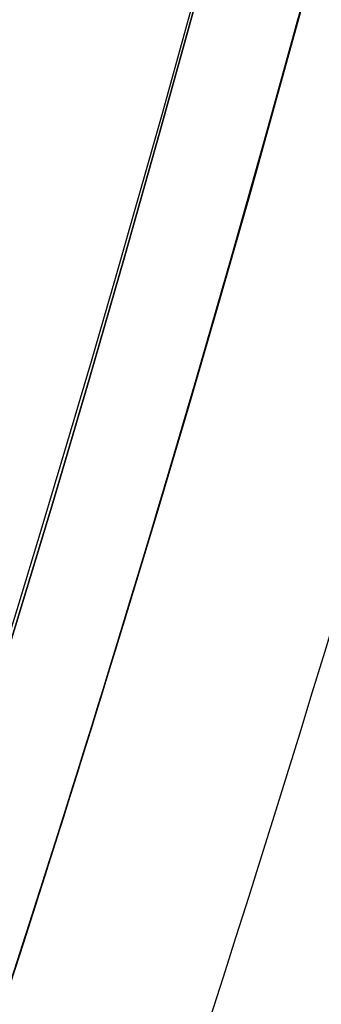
# Model space of a CAD drawing. Header units: millimetres. Extents: x -1649 to 240, y -242 to 238.
# Tile 855 of 1056: x 20.798 to 21.106, y -8.573 to -7.57. Entities that reach past the tile are written whole.
import ezdxf

# ---------------------------------------------------------------- set-up
doc = ezdxf.new("R2010")
doc.units = ezdxf.units.MM
for name, color, linetype, true_color in [('BOMBILLA', 7, 'Continuous', 0xfff700), ('NEGRO', 7, 'Continuous', 0x292828), ('PANTALLA', 7, 'Continuous', 0xffffff)]:
    doc.layers.add(name, color=color, linetype=linetype, true_color=true_color)

# ---------------------------------------------------------------- blocks, each defined once
blk = doc.blocks.new('DOME M 29914')
at = {"layer": 'BOMBILLA', "extrusion": (0, 0, -1)}
blk.add_arc((-12.50152331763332, -0.01811837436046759, -330.6345638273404), 24.05871559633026, 180.8118392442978, 0.8118392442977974, dxfattribs=at)
at = {"layer": 'NEGRO', "extrusion": (0, 0, -1)}
for centre, radius, start, end in [((-12.49999999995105, -1.341600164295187e-10, -253.25), 211.4999999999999, 292.5907274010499, 112.5907273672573), ((-12.49999999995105, -1.341600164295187e-10, -253.5), 210, 329.857864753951, 149.8578647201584), ((-12.49999999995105, -1.341600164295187e-10, -253.25), 210.4999999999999, 292.5907274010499, 112.5907273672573), ((-12.49999999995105, -1.341600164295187e-10, -253.5), 206, 329.857864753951, 149.8578647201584), ((-12.49999999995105, -1.341600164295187e-10, -247), 199.5, 292.5907274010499, 112.5907273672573), ((-12.49999999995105, -1.341500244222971e-10, -258.5), 211.5, 292.590727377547, 112.5907273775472), ((-12.49999999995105, -1.341506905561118e-10, -248), 210.5, 292.590727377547, 112.5907273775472), ((-12.49999999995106, -1.341466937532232e-10, -258.4999999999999), 210.5, 292.5907273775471, 112.5907273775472), ((-12.49999999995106, -1.341513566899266e-10, -247.5), 199.5, 292.5907273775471, 112.5907273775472), ((-12.49999999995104, -1.341606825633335e-10, -259.5), 210, 329.8578647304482, 149.8578647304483), ((-12.49999999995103, -1.341431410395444e-10, -259.5), 206, 329.8578647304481, 149.8578647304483), ((-12.49999999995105, -1.341600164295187e-10, -253.25), 211.4999999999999, 112.5907273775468, 292.5907274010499), ((-12.49999999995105, -1.341950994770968e-10, -248), 211.5, 112.5907273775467, 292.5907273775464), ((-12.49999999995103, -1.341977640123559e-10, -258.4999999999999), 211.5, 112.5907273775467, 292.5907273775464), ((-12.49999999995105, -1.341600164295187e-10, -253.25), 210.4999999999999, 112.5907273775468, 292.5907274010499), ((-12.49999999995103, -1.341911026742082e-10, -258.5), 210.5, 112.5907273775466, 292.5907273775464), ((-12.49999999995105, -1.341600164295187e-10, -247), 199.5, 112.5907273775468, 292.5907274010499), ((-12.49999999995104, -1.341873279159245e-10, -247.5), 199.5, 112.5907273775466, 292.5907273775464), ((-12.49999999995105, -1.341600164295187e-10, -253.5), 210, 149.8578647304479, 329.857864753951), ((-12.49999999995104, -1.341280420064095e-10, -259.5), 210, 149.8578647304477, 329.8578647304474), ((-12.49999999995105, -1.341600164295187e-10, -253.5), 206, 149.8578647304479, 329.857864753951), ((-12.49999999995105, -1.341633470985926e-10, -259.5), 206, 149.8578647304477, 329.8578647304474), ((-12.49999999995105, -1.341600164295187e-10, -265.119279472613), 28.40000000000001, 60.27582303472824, 240.2758230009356), ((-12.49999999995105, -1.341569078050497e-10, -265.619279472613), 26.30000000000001, 60.27582301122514, 240.2758230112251), ((-12.49999999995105, -1.341600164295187e-10, -264.369279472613), 26.30000000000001, 60.27582303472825, 240.2758230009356), ((-12.49999999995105, -1.341582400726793e-10, -267.119279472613), 28.40000000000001, 60.27582301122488, 240.2758230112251), ((-12.49999999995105, -1.341606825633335e-10, -256.4999999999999), 26, 47.96210538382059, 227.9621053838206), ((-12.49999999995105, -1.341600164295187e-10, -252.7), 21.75, 47.96210538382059, 227.9621053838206), ((-12.49999999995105, -1.341571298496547e-10, -275.919279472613), 23.10000000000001, 60.27582301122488, 240.2758230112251), ((-12.49999999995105, -1.341600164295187e-10, -272.367860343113), 20.59548659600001, 60.27582303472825, 240.2758230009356), ((-12.49999999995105, -1.341600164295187e-10, -269.367860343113), 20.59548659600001, 60.27582303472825, 240.2758230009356), ((-12.49999999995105, -1.34159128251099e-10, -252.7), 20.95, 47.96210538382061, 227.9621053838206), ((-12.49999999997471, -1.755200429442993e-10, -275.919279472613), 21.85790949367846, 83.90274094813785, 240.2758230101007), ((-12.49999999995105, -1.341615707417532e-10, -221), 20.95, 47.96210538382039, 227.9621053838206), ((-12.49999999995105, -1.341600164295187e-10, -266.814368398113), 20.59548659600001, 60.27582303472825, 201.1826835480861), ((-12.49999999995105, -1.341600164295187e-10, -276.771747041), 19.85, 60.46726941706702, 214.6648046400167), ((-12.49999999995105, -1.341600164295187e-10, -273.771747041), 19.85, 60.46726941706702, 214.6648046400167), ((-12.49999999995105, -1.341600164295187e-10, -270.771747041), 19.85, 60.46726941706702, 214.6648046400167), ((-12.49999999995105, -1.341600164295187e-10, -267.771747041), 19.85, 60.46726941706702, 214.6648046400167), ((-12.49999999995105, -1.341600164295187e-10, -264.771747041), 19.85, 60.46726941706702, 214.6648046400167), ((-12.49999999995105, -1.341600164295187e-10, -261.771747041), 19.85, 60.46726941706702, 214.6648046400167), ((-12.49999999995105, -1.341600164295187e-10, -258.771747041), 19.85, 60.46726941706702, 214.6648046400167), ((-12.49999999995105, -1.341600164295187e-10, -255.771747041), 19.85, 60.46726941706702, 214.6648046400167), ((-12.49999999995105, -1.341600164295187e-10, -252.771747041), 19.85, 60.46726941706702, 214.6648046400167), ((-12.49999999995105, -1.341600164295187e-10, -249.771747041), 19.85, 60.46726941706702, 214.6648046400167), ((-12.49999999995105, -1.341600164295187e-10, -246.771747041), 19.85, 60.46726941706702, 214.6648046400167), ((-12.49999999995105, -1.341600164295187e-10, -243.771747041), 19.85, 60.46726941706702, 214.6648046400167), ((-12.49999999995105, -1.341600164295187e-10, -279.483031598), 19.85, 95.18009895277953, 227.9621053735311), ((-12.49999999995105, -1.341600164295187e-10, -274.326362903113), 20.59548659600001, 169.7757592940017, 240.2758230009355), ((-12.49999999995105, -1.341600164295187e-10, -258.5), 32.49999999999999, 179.8578647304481, 359.8578647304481), ((-12.49999999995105, -1.341600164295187e-10, -257.5), 32.49999999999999, 179.8578647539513, 359.8578647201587)]:
    blk.add_arc(centre, radius, start, end, dxfattribs=at)
at = {"layer": 'NEGRO'}
for centre, radius, start, end in [((12.49999999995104, -1.341891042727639e-10, 248), 211.5, 67.4092726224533, 247.4092726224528), ((12.49999999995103, -1.341704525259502e-10, 246.5), 210, 67.4092726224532, 247.4092726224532), ((12.49999999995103, -1.341822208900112e-10, 247.5), 210, 67.40927262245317, 210.1421352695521), ((12.49999999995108, -1.341893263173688e-10, 247.5), 210.0000000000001, 67.40927262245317, 210.1421352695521), ((12.49999999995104, -1.341498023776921e-10, 247.5), 206, 30.14213526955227, 210.1421352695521), ((12.49999999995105, -1.341773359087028e-10, 246.5), 199.5, 67.40927262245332, 247.4092726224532), ((12.49999999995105, -1.341449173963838e-10, 248), 210.5, 247.4092726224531, 67.4092726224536), ((12.49999999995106, -1.341553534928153e-10, 246.5), 210, 247.4092726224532, 67.4092726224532), ((12.49999999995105, -1.34168010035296e-10, 246.5), 199.5, 247.4092726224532, 67.4092726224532), ((12.49999999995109, -1.341751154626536e-10, 247.5), 210, 247.4092726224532, 30.14213526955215), ((12.49999999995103, -1.341253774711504e-10, 247.5), 210.0000000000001, 247.4092726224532, 30.14213526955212), ((12.49999999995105, -1.341600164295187e-10, 247.5), 206, 210.1421352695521, 30.14213526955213), ((12.49999999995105, -1.341644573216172e-10, 263.1192794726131), 28.4, 299.7241769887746, 119.7241769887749), ((12.49999999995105, -1.341675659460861e-10, 263.1192794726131), 26.3, 299.7241769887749, 119.7241769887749), ((12.49999999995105, -1.341606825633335e-10, 255.7), 26, 312.0378946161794, 132.0378946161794), ((12.49999999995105, -1.341600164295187e-10, 256.1), 26, 312.0378946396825, 132.0378946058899), ((12.49999999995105, -1.34159128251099e-10, 255.7), 24.75, 312.0378946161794, 132.0378946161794), ((12.49999999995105, -1.34159128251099e-10, 256.4999999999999), 24.75, 312.0378946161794, 132.0378946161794), ((12.49999999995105, -1.341600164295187e-10, 267.859777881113), 21.85790949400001, 299.724177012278, 119.7241769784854), ((12.49999999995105, -1.341600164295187e-10, 270.859777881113), 21.85790949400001, 299.724177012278, 119.7241769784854), ((12.49999999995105, -1.341600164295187e-10, 273.758597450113), 21.85790949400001, 299.724177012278, 119.7241769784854), ((12.49999999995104, -1.341549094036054e-10, 221), 21.74999999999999, 312.0378946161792, 132.0378946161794), ((12.49999999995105, -1.341600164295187e-10, 236.85), 21.75, 312.0378946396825, 132.0378946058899), ((12.49999999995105, -1.341600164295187e-10, 275.419279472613), 21.09548659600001, 333.0305808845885, 101.2150559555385), ((12.49999999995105, -1.341600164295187e-10, 236.85), 20.95, 312.0378946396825, 132.0378946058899), ((12.49999999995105, -1.341600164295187e-10, 275.267597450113), 21.85790949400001, 299.724177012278, 17.76471930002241), ((12.49999999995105, -1.341600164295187e-10, 256.5), 32.49999999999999, 180.1421352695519, 0.1421352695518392)]:
    blk.add_arc(centre, radius, start, end, dxfattribs=at)
for points, weights in [([(93.57808880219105, 194.866481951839, 246.9393398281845), (-296.1548751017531, 357.0226595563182, 246.9393398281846), (-458.3110527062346, -32.71030434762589, 246.9393398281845), (-68.57808880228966, -194.8664819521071, 246.9393398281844)], [0.8164906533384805, 0.2721635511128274, 0.2721635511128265, 0.8164906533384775]), ([(93.3064566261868, 194.2136297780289, 247.6464466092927), (-295.1208029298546, 355.826543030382, 247.6464466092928), (-456.7337161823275, -32.60071652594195, 247.6464466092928), (-68.3064566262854, -194.213629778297, 247.6464466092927)], [0.8164906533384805, 0.2721635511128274, 0.2721635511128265, 0.8164906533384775]), ([(-68.57808880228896, -194.8664819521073, 246.9393398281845), (321.1548751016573, -357.0226595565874, 246.9393398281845), (483.3110527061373, 32.71030434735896, 246.9393398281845), (93.57808880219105, 194.866481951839, 246.9393398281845)], [0.8164906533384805, 0.2721635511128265, 0.2721635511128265, 0.8164906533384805]), ([(-68.3064566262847, -194.2136297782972, 247.6464466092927), (320.1208029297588, -355.8265430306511, 247.6464466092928), (481.7337161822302, 32.600716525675, 247.6464466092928), (93.3064566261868, 194.2136297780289, 247.6464466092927)], [0.8164906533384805, 0.2721635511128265, 0.2721635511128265, 0.8164906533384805]), ([(27.65266094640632, -16.80636811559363, 254.821320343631), (61.2653971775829, 13.49895377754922, 254.8213203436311), (30.96007528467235, 47.11169000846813, 254.8213203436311), (-2.652660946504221, 16.80636811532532, 254.8213203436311)], [0.8164906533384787, 0.2721635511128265, 0.2721635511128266, 0.816490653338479]), ([(27.27386556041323, -16.38623235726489, 255.3870057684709), (60.04633027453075, 13.1614987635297, 255.3870057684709), (30.49859915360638, 45.93396347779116, 255.3870057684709), (-2.273865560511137, 16.38623235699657, 255.3870057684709)], [0.816490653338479, 0.2721635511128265, 0.2721635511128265, 0.816490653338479]), ([(26.57395841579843, -15.60993985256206, 219.2322330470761), (57.79383812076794, 12.53797697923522, 219.2322330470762), (29.64592128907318, 43.75785668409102, 219.2322330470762), (-1.573958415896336, 15.60993985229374, 219.2322330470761)], [0.816490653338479, 0.2721635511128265, 0.2721635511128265, 0.816490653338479])]:
    blk.add_rational_spline(points, weights, degree=3, dxfattribs=at)
for points, weights, knots in [([(1.662298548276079, 18.98189755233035, 273.095866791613), (9.524808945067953, 23.4709924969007, 272.895818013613), (18.25872335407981, 21.08566604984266, 272.716459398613), (30.43253832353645, 17.76086557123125, 272.466459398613), (33.6400841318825, 5.55563230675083, 272.216459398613), (36.84762994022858, -6.649600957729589, 271.9664593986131), (27.88136077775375, -15.530033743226, 271.716459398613), (25.83675823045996, -17.55506279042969, 271.659451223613), (23.33770145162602, -18.98189755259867, 271.595866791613)], [0.949183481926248, 0.900100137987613, 1, 0.866025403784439, 1, 0.866025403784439, 1, 0.965925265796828, 0.94918348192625], [3.897535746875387, 3.897535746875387, 3.897535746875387, 3.928605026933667, 3.928605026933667, 3.970271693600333, 3.970271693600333, 4.011938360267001, 4.011938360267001, 4.022535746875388, 4.022535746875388, 4.022535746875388]), ([(1.662298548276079, 18.98189755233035, 270.095866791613), (9.524808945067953, 23.4709924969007, 269.8958180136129), (18.25872335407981, 21.08566604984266, 269.716459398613), (30.43253832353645, 17.76086557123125, 269.466459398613), (33.6400841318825, 5.55563230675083, 269.216459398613), (36.84762994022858, -6.649600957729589, 268.9664593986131), (27.88136077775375, -15.530033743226, 268.716459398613), (25.83675823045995, -17.55506279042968, 268.659451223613), (23.33770145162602, -18.98189755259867, 268.595866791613)], [0.949183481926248, 0.900100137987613, 1, 0.866025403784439, 1, 0.866025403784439, 1, 0.965925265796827, 0.949183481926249], [4.147535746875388, 4.147535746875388, 4.147535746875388, 4.178605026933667, 4.178605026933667, 4.220271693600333, 4.220271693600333, 4.261938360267, 4.261938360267, 4.272535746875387, 4.272535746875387, 4.272535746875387]), ([(23.33770145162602, -18.98189755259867, 265.623688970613), (25.83675823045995, -17.55506279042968, 265.6872734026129), (27.88136077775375, -15.530033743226, 265.744281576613), (36.84762994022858, -6.649600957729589, 265.994281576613), (33.6400841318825, 5.55563230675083, 266.244281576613), (30.43253832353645, 17.76086557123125, 266.494281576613), (18.25872335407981, 21.08566604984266, 266.744281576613), (9.524808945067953, 23.4709924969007, 266.923640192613), (1.662298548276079, 18.98189755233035, 267.123688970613)], [0.949183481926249, 0.965925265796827, 1, 0.866025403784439, 1, 0.866025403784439, 1, 0.900100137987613, 0.949183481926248], [0.0310692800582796, 0.0310692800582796, 0.0310692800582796, 0.0416666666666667, 0.0416666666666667, 0.0833333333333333, 0.0833333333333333, 0.125, 0.125, 0.156069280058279, 0.156069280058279, 0.156069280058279]), ([(23.33770145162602, -18.98189755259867, 268.623688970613), (25.83675823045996, -17.55506279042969, 268.687273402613), (27.88136077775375, -15.530033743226, 268.744281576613), (36.84762994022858, -6.649600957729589, 268.994281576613), (33.6400841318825, 5.55563230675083, 269.244281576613), (30.43253832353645, 17.76086557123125, 269.494281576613), (18.25872335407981, 21.08566604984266, 269.744281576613), (9.524808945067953, 23.4709924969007, 269.9236401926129), (1.662298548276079, 18.98189755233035, 270.123688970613)], [0.949183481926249, 0.965925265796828, 1, 0.866025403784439, 1, 0.866025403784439, 1, 0.900100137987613, 0.949183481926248], [0.281069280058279, 0.281069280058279, 0.281069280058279, 0.291666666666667, 0.291666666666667, 0.333333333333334, 0.333333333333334, 0.375, 0.375, 0.406069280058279, 0.406069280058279, 0.406069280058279]), ([(23.33770145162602, -18.98189755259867, 271.623688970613), (25.83675823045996, -17.55506279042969, 271.687273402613), (27.88136077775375, -15.530033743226, 271.744281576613), (36.84762994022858, -6.649600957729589, 271.994281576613), (33.6400841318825, 5.55563230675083, 272.244281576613), (30.43253832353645, 17.76086557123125, 272.494281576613), (18.25872335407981, 21.08566604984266, 272.744281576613), (9.524808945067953, 23.4709924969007, 272.923640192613), (1.662298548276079, 18.98189755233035, 273.123688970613)], [0.94918348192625, 0.965925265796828, 1, 0.866025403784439, 1, 0.866025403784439, 1, 0.900100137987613, 0.949183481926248], [0.53106928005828, 0.53106928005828, 0.53106928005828, 0.541666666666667, 0.541666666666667, 0.583333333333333, 0.583333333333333, 0.625, 0.625, 0.656069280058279, 0.656069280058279, 0.656069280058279]), ([(8.963931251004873, 21.56998899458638, 275.9192794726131), (13.66409499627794, 22.34050872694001, 275.8108141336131), (18.25872335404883, 21.08566605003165, 275.7164593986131), (30.43253832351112, 17.76086557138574, 275.466459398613), (33.64008413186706, 5.555632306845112, 275.2164593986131), (36.84762994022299, -6.649600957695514, 274.966459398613), (27.88136077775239, -15.53003374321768, 274.716459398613), (25.83675823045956, -17.55506279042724, 274.6594512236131), (23.33770145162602, -18.98189755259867, 274.5958667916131)], [0.935098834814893, 0.944834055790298, 1, 0.866025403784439, 1, 0.866025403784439, 1, 0.965925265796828, 0.94918348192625], [3.661448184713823, 3.661448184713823, 3.661448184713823, 3.678605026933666, 3.678605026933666, 3.720271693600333, 3.720271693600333, 3.761938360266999, 3.761938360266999, 3.772535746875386, 3.772535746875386, 3.772535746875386]), ([(23.33770145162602, -18.98189755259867, 274.623688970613), (25.83675823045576, -17.55506279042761, 274.687273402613), (27.88136077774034, -15.53003374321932, 274.744281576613), (36.84762994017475, -6.64960095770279, 274.994281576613), (33.64008413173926, 5.555632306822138, 275.244281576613), (30.4325383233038, 17.76086557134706, 275.4942815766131), (18.25872335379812, 21.08566604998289, 275.7442815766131), (14.27972322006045, 22.17237400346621, 275.825993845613), (10.17832927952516, 21.73425987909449, 275.919279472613)], [0.94918348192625, 0.965925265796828, 1, 0.866025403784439, 1, 0.866025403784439, 1, 0.951869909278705, 0.938321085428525], [0.78106928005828, 0.78106928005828, 0.78106928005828, 0.791666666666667, 0.791666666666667, 0.833333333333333, 0.833333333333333, 0.875, 0.875, 0.889968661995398, 0.889968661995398, 0.889968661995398]), ([(6.907576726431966, -20.47675540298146, 267.788785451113), (18.72983697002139, -23.70554248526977, 268.038785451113), (27.43717872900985, -15.08155832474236, 268.288785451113), (36.14452048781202, -6.457574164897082, 268.538785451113), (33.02960200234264, 5.39519707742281, 268.788785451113), (29.91468351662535, 17.24796832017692, 269.038785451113), (18.09242327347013, 20.47675540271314, 269.288785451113), (6.270163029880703, 23.70554248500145, 269.538785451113), (-2.437178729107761, 15.08155832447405, 269.788785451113), (-11.14452048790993, 6.457574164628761, 270.038785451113), (-8.029602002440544, -5.39519707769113, 270.288785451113), (-4.914683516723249, -17.24796832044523, 270.538785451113), (6.907576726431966, -20.47675540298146, 270.788785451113), (18.72983697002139, -23.70554248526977, 271.038785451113), (27.43717872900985, -15.08155832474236, 271.288785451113), (36.14452048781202, -6.457574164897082, 271.538785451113), (33.02960200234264, 5.39519707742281, 271.788785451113), (29.91468351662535, 17.24796832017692, 272.038785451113), (18.09242327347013, 20.47675540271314, 272.288785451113), (6.270163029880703, 23.70554248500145, 272.538785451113), (-2.437178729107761, 15.08155832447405, 272.788785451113), (-11.14452048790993, 6.457574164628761, 273.038785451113), (-8.029602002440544, -5.39519707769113, 273.288785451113), (-4.914683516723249, -17.24796832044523, 273.538785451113), (6.907576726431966, -20.47675540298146, 273.788785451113), (18.72983697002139, -23.70554248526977, 274.038785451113), (27.43717872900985, -15.08155832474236, 274.288785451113), (36.14452048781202, -6.457574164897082, 274.538785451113), (33.02960200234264, 5.39519707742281, 274.788785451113), (29.91468351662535, 17.24796832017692, 275.038785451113), (18.09242327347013, 20.47675540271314, 275.288785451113), (12.34638650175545, 22.04606016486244, 275.4102942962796), (6.622775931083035, 20.39683669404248, 275.5505617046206)], [1, 0.866025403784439, 1, 0.866025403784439, 1, 0.866025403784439, 1, 0.866025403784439, 1, 0.866025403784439, 1, 0.866025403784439, 1, 0.866025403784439, 1, 0.866025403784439, 1, 0.866025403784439, 1, 0.866025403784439, 1, 0.866025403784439, 1, 0.866025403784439, 1, 0.866025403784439, 1, 0.866025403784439, 1, 0.866025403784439, 1, 0.9300682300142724, 0.9331421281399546], [0, 0, 0, 0.0416666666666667, 0.0416666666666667, 0.0833333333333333, 0.0833333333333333, 0.125, 0.125, 0.166666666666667, 0.166666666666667, 0.208333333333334, 0.208333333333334, 0.25, 0.25, 0.291666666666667, 0.291666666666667, 0.333333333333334, 0.333333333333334, 0.375, 0.375, 0.416666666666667, 0.416666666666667, 0.458333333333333, 0.458333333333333, 0.5, 0.5, 0.541666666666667, 0.541666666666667, 0.583333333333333, 0.583333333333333, 0.625, 0.625, 0.646749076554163, 0.646749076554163, 0.646749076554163]), ([(6.907576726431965, -20.47675540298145, 265.680037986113), (18.72983697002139, -23.70554248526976, 265.930037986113), (27.43717872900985, -15.08155832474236, 266.180037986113), (36.14452048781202, -6.457574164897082, 266.430037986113), (33.02960200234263, 5.395197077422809, 266.680037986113), (29.91468351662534, 17.24796832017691, 266.930037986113), (18.09242327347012, 20.47675540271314, 267.180037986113), (6.270163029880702, 23.70554248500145, 267.430037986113), (-2.437178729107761, 15.08155832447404, 267.680037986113), (-11.14452048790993, 6.457574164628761, 267.9300379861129), (-8.029602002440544, -5.39519707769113, 268.180037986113), (-4.914683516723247, -17.24796832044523, 268.430037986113), (6.907576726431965, -20.47675540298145, 268.680037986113), (18.72983697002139, -23.70554248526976, 268.930037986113), (27.43717872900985, -15.08155832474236, 269.180037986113), (36.14452048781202, -6.457574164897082, 269.430037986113), (33.02960200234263, 5.395197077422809, 269.680037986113), (29.91468351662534, 17.24796832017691, 269.930037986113), (18.09242327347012, 20.47675540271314, 270.180037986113), (6.270163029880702, 23.70554248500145, 270.430037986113), (-2.437178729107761, 15.08155832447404, 270.680037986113), (-11.14452048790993, 6.457574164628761, 270.9300379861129), (-8.029602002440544, -5.39519707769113, 271.180037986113), (-4.914683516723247, -17.24796832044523, 271.430037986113), (6.907576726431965, -20.47675540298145, 271.680037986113), (18.72983697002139, -23.70554248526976, 271.930037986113), (27.43717872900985, -15.08155832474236, 272.180037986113), (36.14452048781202, -6.457574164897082, 272.430037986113), (33.02960200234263, 5.395197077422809, 272.680037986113), (29.91468351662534, 17.24796832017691, 272.930037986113), (18.09242327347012, 20.47675540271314, 273.180037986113), (6.270163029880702, 23.70554248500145, 273.430037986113), (-2.437178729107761, 15.08155832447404, 273.680037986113), (-11.14452048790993, 6.457574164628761, 273.9300379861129), (-8.029602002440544, -5.39519707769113, 274.180037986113), (-4.914683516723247, -17.24796832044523, 274.430037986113), (6.907576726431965, -20.47675540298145, 274.680037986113), (18.72983697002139, -23.70554248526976, 274.930037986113), (27.43717872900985, -15.08155832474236, 275.180037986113), (33.52303629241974, -9.053962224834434, 275.3547714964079), (33.72102674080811, -0.4906464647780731, 275.5505846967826)], [1, 0.866025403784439, 1, 0.866025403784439, 1, 0.866025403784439, 1, 0.866025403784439, 1, 0.866025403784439, 1, 0.866025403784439, 1, 0.866025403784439, 1, 0.866025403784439, 1, 0.866025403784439, 1, 0.866025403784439, 1, 0.866025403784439, 1, 0.866025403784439, 1, 0.866025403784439, 1, 0.866025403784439, 1, 0.866025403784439, 1, 0.866025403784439, 1, 0.866025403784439, 1, 0.866025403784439, 1, 0.866025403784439, 1, 0.9024248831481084, 0.946979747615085], [0, 0, 0, 0.0416666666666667, 0.0416666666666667, 0.0833333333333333, 0.0833333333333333, 0.125, 0.125, 0.166666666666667, 0.166666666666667, 0.208333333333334, 0.208333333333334, 0.25, 0.25, 0.291666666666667, 0.291666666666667, 0.333333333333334, 0.333333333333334, 0.375, 0.375, 0.416666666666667, 0.416666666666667, 0.458333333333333, 0.458333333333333, 0.5, 0.5, 0.541666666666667, 0.541666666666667, 0.583333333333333, 0.583333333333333, 0.625, 0.625, 0.666666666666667, 0.666666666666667, 0.708333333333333, 0.708333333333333, 0.75, 0.75, 0.791666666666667, 0.791666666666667, 0.8220129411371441, 0.8220129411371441, 0.8220129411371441])]:
    blk.add_rational_spline(points, weights, degree=2, knots=knots, dxfattribs=at)
blk.add_open_spline([(18.48443338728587, 20.74973730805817, 275.919279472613), (19.35575120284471, 20.48711550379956, 275.9083980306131), (20.27342974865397, 20.15016631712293, 275.8963149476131), (21.69216523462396, 19.50099676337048, 275.8763878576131), (22.17199633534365, 19.26065298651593, 275.8694450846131), (22.89757057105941, 18.86037858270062, 275.858580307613), (23.14039158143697, 18.72032967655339, 275.854883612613), (23.50542174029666, 18.49986923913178, 275.849225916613), (23.68813566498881, 18.38704258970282, 275.8463689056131), (23.90149994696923, 18.25077307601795, 275.842986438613), (24.00821219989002, 18.18146720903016, 275.8412828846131), (24.05395038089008, 18.15151251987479, 275.840550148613), (24.08444323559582, 18.13148655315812, 275.840061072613), (24.11007191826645, 18.11458923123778, 275.839649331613), (24.42630709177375, 17.9057459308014, 275.8345652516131), (25.01510581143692, 17.51419543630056, 275.8249735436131), (26.22181172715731, 16.53381804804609, 275.803707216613), (26.67693726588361, 16.14045988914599, 275.795471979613), (27.41556195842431, 15.42957026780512, 275.781399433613), (27.67099637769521, 15.17243367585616, 275.776421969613), (28.0641049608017, 14.7537064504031, 275.7685258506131), (28.19679351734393, 14.60862683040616, 275.765822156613), (28.39775291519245, 14.38241054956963, 275.7616591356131), (28.49871353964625, 14.26715328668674, 275.7595507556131), (28.60028548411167, 14.1486095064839, 275.757402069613), (28.66812327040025, 14.06884310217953, 275.7559606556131), (28.71064586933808, 14.01839571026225, 275.755052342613), (29.55193333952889, 13.01426279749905, 275.737016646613), (30.20574103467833, 12.059622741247, 275.721291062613), (31.00008937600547, 10.72252365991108, 275.700348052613), (31.23386559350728, 10.29231236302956, 275.693807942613), (31.54510148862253, 9.675933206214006, 275.684659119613), (31.64227287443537, 9.475280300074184, 275.681719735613), (31.77902072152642, 9.182089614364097, 275.677475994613), (31.84514189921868, 9.03744012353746, 275.675395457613), (31.90803925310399, 8.895806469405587, 275.673376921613), (31.94927133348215, 8.802064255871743, 275.672045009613), (31.96229507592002, 8.772321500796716, 275.671623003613), (32.20680301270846, 8.205554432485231, 275.663619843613), (32.39924887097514, 7.706340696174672, 275.6567893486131), (32.65418010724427, 6.968114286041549, 275.646968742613), (32.73353609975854, 6.723797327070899, 275.6437660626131), (32.84460121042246, 6.360362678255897, 275.639068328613), (32.89814163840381, 6.179404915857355, 275.636746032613), (32.94878129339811, 5.999656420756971, 275.634463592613), (32.98190618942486, 5.880100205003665, 275.632950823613), (32.99334703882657, 5.838400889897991, 275.632424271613), (33.17997649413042, 5.141449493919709, 275.6236678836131), (33.30191229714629, 4.574919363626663, 275.6165701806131), (33.4405595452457, 3.812165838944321, 275.606952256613), (33.47936019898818, 3.57237186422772, 275.603917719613), (33.52876707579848, 3.234938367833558, 275.599623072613), (33.54376754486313, 3.126167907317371, 275.598234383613), (33.56433071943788, 2.968626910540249, 275.596215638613), (33.57086200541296, 2.917048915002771, 275.595553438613), (33.58332035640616, 2.815771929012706, 275.594250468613), (33.5873708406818, 2.782280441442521, 275.593819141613), (33.83558952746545, 0.63848319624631, 275.5661156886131), (33.76786749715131, -1.437404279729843, 275.538482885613), (33.21148172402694, -4.507285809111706, 275.494522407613), (32.9508241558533, -5.515839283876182, 275.4799700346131), (32.45171184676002, -6.990387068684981, 275.4582931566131), (32.26734485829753, -7.475529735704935, 275.451092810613), (31.96460109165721, -8.19174093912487, 275.4403302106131), (31.80668311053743, -8.546971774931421, 275.434958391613), (31.63911596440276, -8.897535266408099, 275.429600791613), (31.52528050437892, -9.130168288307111, 275.426032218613), (31.47577460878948, -9.22940691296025, 275.424505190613), (30.86822544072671, -10.41525660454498, 275.406173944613), (30.27394634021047, -11.35772960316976, 275.3911834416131), (29.35581418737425, -12.61431470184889, 275.370653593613), (29.04519414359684, -13.00711738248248, 275.364136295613), (28.57810632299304, -13.55942320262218, 275.354849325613), (28.42220958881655, -13.73738035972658, 275.351835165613), (28.18870702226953, -13.99541006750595, 275.3474361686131), (28.07204065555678, -14.12219874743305, 275.345267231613), (27.93621182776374, -14.26629430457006, 275.3427902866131), (27.86838401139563, -14.33739505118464, 275.341565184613), (27.83933521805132, -14.36766484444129, 275.3410430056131), (27.81997404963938, -14.38779993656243, 275.340695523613), (27.81960067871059, -14.38820649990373, 275.340688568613), (27.19323878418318, -15.03703364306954, 275.329482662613), (26.67336668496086, -15.50024228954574, 275.3208170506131), (26.08251844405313, -16.00155564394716, 275.311119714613), (25.91664440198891, -16.13621768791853, 275.3084374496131), (25.71839924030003, -16.29423691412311, 275.305239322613), (25.66072522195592, -16.33956283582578, 275.304310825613), (25.58715126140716, -16.3969445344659, 275.303124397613), (25.553596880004, -16.42298171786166, 275.302582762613), (25.52493772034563, -16.44509873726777, 275.302118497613), (25.50692360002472, -16.45897776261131, 275.301826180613), (25.51454146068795, -16.45313738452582, 275.301950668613), (24.72280727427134, -17.06111710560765, 275.289047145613), (23.85544621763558, -17.64243163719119, 275.2751910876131), (22.88069400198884, -18.18146319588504, 275.2599914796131)], degree=3, knots=[2.799574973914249, 2.799574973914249, 2.799574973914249, 2.799574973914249, 2.862074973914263, 2.862074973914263, 2.893324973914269, 2.893324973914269, 2.908949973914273, 2.908949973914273, 2.916762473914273, 2.920668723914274, 2.922621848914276, 2.923598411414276, 2.923598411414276, 2.924574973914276, 2.924574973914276, 2.987074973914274, 2.987074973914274, 3.018324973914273, 3.018324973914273, 3.033949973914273, 3.033949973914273, 3.041762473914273, 3.041762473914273, 3.045668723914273, 3.047621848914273, 3.047621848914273, 3.049574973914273, 3.049574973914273, 3.112074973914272, 3.112074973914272, 3.143324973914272, 3.143324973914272, 3.15894997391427, 3.15894997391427, 3.16676247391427, 3.17066872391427, 3.17066872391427, 3.17457497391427, 3.17457497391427, 3.205824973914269, 3.205824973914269, 3.221449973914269, 3.221449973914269, 3.229262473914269, 3.233168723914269, 3.233168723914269, 3.237074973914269, 3.237074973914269, 3.268324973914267, 3.268324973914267, 3.283949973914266, 3.283949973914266, 3.291762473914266, 3.291762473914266, 3.295668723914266, 3.295668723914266, 3.299574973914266, 3.299574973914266, 3.424574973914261, 3.424574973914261, 3.487074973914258, 3.487074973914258, 3.518324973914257, 3.518324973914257, 3.533949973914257, 3.541762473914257, 3.541762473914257, 3.549574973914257, 3.549574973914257, 3.612074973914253, 3.612074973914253, 3.643324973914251, 3.643324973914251, 3.658949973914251, 3.658949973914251, 3.66676247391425, 3.67066872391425, 3.67262184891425, 3.67359841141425, 3.67359841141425, 3.67457497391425, 3.67457497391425, 3.70582497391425, 3.70582497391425, 3.72144997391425, 3.72144997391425, 3.72926247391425, 3.72926247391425, 3.73316872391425, 3.73512184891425, 3.73512184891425, 3.73707497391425, 3.73707497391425, 3.799574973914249, 3.799574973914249, 3.799574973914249, 3.799574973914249], dxfattribs=at)
at = {"layer": 'PANTALLA', "extrusion": (0, 0, -1)}
for radius in [210, 206]:
    blk.add_arc((-12.49999999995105, -1.341611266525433e-10, -259.5), radius, 59.85786473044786, 239.8578647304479, dxfattribs=at)
at = {"layer": 'PANTALLA'}
for radius in [210, 206]:
    blk.add_arc((12.49999999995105, -1.341600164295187e-10, 259.5), radius, 120.1421352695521, 300.1421352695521, dxfattribs=at)
at = {"layer": 'PANTALLA', "extrusion": (0.864782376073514, 0.5021468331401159, 3.049165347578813e-17)}
for radius in [210, 206]:
    blk.add_arc((-6.276835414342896, 259.5, 10.80977970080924), radius, 0, 180, dxfattribs=at)
at = {"layer": 'PANTALLA', "extrusion": (0.502146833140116, -0.864782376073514, 0)}
for centre, radius, start in [((10.80977970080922, 259.5000000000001, 6.276835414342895), 210, 358.5434189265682), ((10.80977970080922, 259.5000000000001, 6.276835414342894), 206, 358.5151295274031)]:
    blk.add_arc(centre, radius, start, 180, dxfattribs=at)
at = {"layer": 'PANTALLA'}
for points, knots in [([(-152.2349515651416, 130.1303219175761, 254.1619244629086), (-148.4311605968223, 134.9456279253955, 254.1619244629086), (-144.4180670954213, 139.5918377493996, 254.1619244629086), (-135.9963979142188, 148.5192942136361, 254.1619244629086), (-131.5918717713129, 152.7962481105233, 254.1619244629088), (-124.7138543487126, 158.9127901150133, 254.1619244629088), (-122.3769522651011, 160.9009771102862, 254.1619244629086), (-117.6176894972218, 164.7734917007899, 254.1619244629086), (-115.1959005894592, 166.6573540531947, 254.1619244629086), (-111.5026355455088, 169.4024914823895, 254.1619244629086), (-110.2615802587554, 170.3039992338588, 254.1619244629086), (-107.7599337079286, 172.0796504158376, 254.1619244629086), (-106.4994175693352, 172.9537405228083, 254.1619244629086), (-103.9594537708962, 174.6741348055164, 254.1619244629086), (-102.6800823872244, 175.520387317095, 254.1619244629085), (-100.7472989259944, 176.7686126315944, 254.1619244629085), (-100.1007342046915, 177.1811721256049, 254.1619244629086), (-98.8032001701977, 177.9991313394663, 254.1619244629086), (-98.15215282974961, 178.4045800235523, 254.1619244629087), (-97.49894991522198, 178.806420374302, 254.1619244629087), (-96.74110677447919, 179.2726337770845, 254.1619244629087), (-95.98024954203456, 179.7340592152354, 254.1619244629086), (-94.45285327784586, 180.6471250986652, 254.1619244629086), (-93.68619060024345, 181.0988390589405, 254.1619244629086), (-92.91676112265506, 181.5456180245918, 254.1619244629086), (-92.14730831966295, 181.9924105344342, 254.1619244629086), (-91.37496414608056, 182.4343399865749, 254.1619244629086), (-89.82484464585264, 183.3082725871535, 254.1619244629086), (-89.04694384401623, 183.7403460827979, 254.1619244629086), (-88.2664026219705, 184.1674158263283, 254.1619244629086), (-87.59360014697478, 184.5355367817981, 254.1619244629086), (-86.91874742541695, 184.8999885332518, 254.1619244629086), (-85.56516968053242, 185.6214309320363, 254.1619244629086), (-84.88636327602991, 185.9784647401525, 254.1619244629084), (-82.84422539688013, 187.0383287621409, 254.1619244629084), (-81.47507822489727, 187.7299720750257, 254.1619244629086), (-78.72187086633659, 189.0831246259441, 254.1619244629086), (-77.33789335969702, 189.7445932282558, 254.1619244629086), (-74.55568938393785, 191.0370767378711, 254.1619244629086), (-73.15754646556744, 191.6680528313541, 254.1619244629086), (-68.94266623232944, 193.5148800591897, 254.1619244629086), (-66.1060665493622, 194.6843676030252, 254.1619244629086), (-60.38365236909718, 196.8981714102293, 254.1619244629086), (-57.49852536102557, 197.9422217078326, 254.1619244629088), (-48.77692298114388, 200.883796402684, 254.1619244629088), (-42.87909702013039, 202.5890336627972, 254.1619244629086), (-30.95104446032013, 205.4779007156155, 254.1619244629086), (-24.92655343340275, 206.6601414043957, 254.1619244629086), (-18.85895380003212, 207.5767833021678, 254.1619244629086), (-11.78366055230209, 208.6456590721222, 254.1619244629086), (-4.65834489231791, 209.3520919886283, 254.1619244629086), (9.636526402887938, 210.0345393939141, 254.1619244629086), (16.79673406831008, 210.0101076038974, 254.1619244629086), (38.24090065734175, 208.8396227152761, 254.1619244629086), (52.42274021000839, 206.5980561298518, 254.1619244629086), (66.26563000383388, 202.9304363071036, 254.1619244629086), (80.09839053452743, 199.2655001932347, 254.1619244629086), (93.52017523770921, 194.1958114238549, 254.1619244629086), (112.7181359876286, 184.6048689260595, 254.1619244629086), (118.9472309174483, 181.0845643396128, 254.1619244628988), (131.0218246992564, 173.4220559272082, 254.1619244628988), (136.8594390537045, 169.2848555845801, 254.1619244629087), (142.474544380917, 164.8578865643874, 254.1619244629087), (152.8431851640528, 156.6832132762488, 254.1619244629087), (162.4174956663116, 147.5485799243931, 254.1619244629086), (179.722944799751, 127.6022165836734, 254.1619244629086), (187.4154922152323, 116.8349670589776, 254.1619244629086), (194.0456180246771, 105.416761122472, 254.1619244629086), (200.6757438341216, 93.99855518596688, 254.1619244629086), (206.2138776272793, 81.98031812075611, 254.1619244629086), (214.9589424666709, 57.06325928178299, 254.1619244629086), (218.1463719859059, 44.22000264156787, 254.1619244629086), (220.1063333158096, 31.16272319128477, 254.1619244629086), (221.167744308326, 24.09159391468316, 254.1619244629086), (221.8671954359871, 16.9708540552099, 254.1619244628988), (222.5367079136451, 2.68584081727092, 254.1619244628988), (222.5063320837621, -4.469104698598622, 254.1619244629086), (221.3196483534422, -25.89664904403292, 254.1619244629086), (219.0695100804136, -40.06643826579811, 254.1619244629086), (215.3956309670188, -53.89682628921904, 254.1619244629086), (211.7190615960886, -67.73734183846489, 254.1619244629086), (206.6359550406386, -81.16534323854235, 254.1619244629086), (197.0227043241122, -100.369710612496, 254.1619244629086), (193.4946289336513, -106.6004292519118, 254.1619244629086), (185.8159999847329, -118.6771729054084, 254.1619244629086), (181.6704677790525, -124.5153004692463, 254.1619244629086), (177.2349515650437, -130.1303219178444, 254.1619244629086), (173.4311605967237, -134.9456279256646, 254.1619244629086), (169.4180670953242, -139.5918377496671, 254.1619244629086), (160.9963979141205, -148.5192942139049, 254.1619244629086), (156.5918717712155, -152.7962481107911, 254.1619244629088), (149.7138543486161, -158.9127901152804, 254.1619244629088), (147.3769522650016, -160.9009771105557, 254.1619244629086), (142.6176894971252, -164.7734917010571, 254.1619244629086), (140.1959005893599, -166.6573540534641, 254.1619244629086), (136.5026355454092, -169.4024914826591, 254.1619244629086), (135.2615802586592, -170.3039992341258, 254.1619244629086), (132.7599337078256, -172.0796504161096, 254.1619244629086), (131.4994175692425, -172.9537405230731, 254.1619244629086), (128.9594537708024, -174.6741348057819, 254.1619244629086), (127.6800823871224, -175.520387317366, 254.1619244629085), (125.7472989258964, -176.7686126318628, 254.1619244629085), (125.1007342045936, -177.1811721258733, 254.1619244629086), (123.8032001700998, -177.9991313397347, 254.1619244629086), (123.1521528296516, -178.4045800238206, 254.1619244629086), (122.498949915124, -178.8064203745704, 254.1619244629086), (121.7411067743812, -179.2726337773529, 254.1619244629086), (120.9802495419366, -179.7340592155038, 254.1619244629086), (119.4528532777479, -180.6471250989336, 254.1619244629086), (118.6861906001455, -181.0988390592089, 254.1619244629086), (117.9167611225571, -181.5456180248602, 254.1619244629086), (117.147308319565, -181.9924105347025, 254.1619244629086), (116.3749641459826, -182.4343399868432, 254.1619244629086), (114.8248446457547, -183.3082725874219, 254.1619244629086), (114.0469438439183, -183.7403460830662, 254.1619244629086), (113.2664026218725, -184.1674158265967, 254.1619244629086), (112.5936001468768, -184.5355367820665, 254.1619244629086), (111.918747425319, -184.8999885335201, 254.1619244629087), (110.5651696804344, -185.6214309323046, 254.1619244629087), (109.8863632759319, -185.9784647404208, 254.1619244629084), (107.8442253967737, -187.0383287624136, 254.1619244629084), (106.4750782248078, -187.7299720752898, 254.1619244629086), (103.7218708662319, -189.0831246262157, 254.1619244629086), (102.3378933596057, -189.744593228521, 254.1619244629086), (99.55568938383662, -191.037076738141, 254.1619244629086), (98.15754646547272, -191.6680528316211, 254.1619244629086), (93.94266623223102, -193.5148800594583, 254.1619244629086), (91.10606654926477, -194.6843676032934, 254.1619244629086), (85.38365236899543, -196.8981714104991, 254.1619244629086), (82.49852536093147, -197.9422217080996, 254.1619244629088), (73.7769229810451, -200.8837964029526, 254.1619244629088), (67.8790970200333, -202.5890336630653, 254.1619244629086), (55.9510444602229, -205.4779007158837, 254.1619244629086), (49.92655343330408, -206.6601414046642, 254.1619244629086), (43.85895379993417, -207.5767833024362, 254.1619244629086), (36.78366055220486, -208.6456590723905, 254.1619244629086), (29.65834489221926, -209.3520919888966, 254.1619244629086), (15.36347359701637, -210.0345393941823, 254.1619244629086), (8.20326593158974, -210.0101076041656, 254.1619244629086), (-13.24090065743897, -208.8396227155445, 254.1619244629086), (-27.4227402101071, -206.5980561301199, 254.1619244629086), (-41.26563000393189, -202.9304363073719, 254.1619244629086), (-55.0983905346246, -199.2655001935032, 254.1619244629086), (-68.52017523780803, -194.1958114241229, 254.1619244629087), (-87.71813598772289, -184.6048689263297, 254.1619244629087), (-93.94723091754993, -181.0845643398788, 254.1619244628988), (-106.0218246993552, -173.422055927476, 254.1619244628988), (-111.8594390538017, -169.284855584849, 254.1619244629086), (-117.474544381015, -164.8578865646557, 254.1619244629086), (-127.8431851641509, -156.683213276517, 254.1619244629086), (-137.4174956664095, -147.5485799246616, 254.1619244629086), (-154.7229447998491, -127.6022165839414, 254.1619244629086), (-162.4154922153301, -116.8349670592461, 254.1619244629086), (-169.045618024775, -105.4167611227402, 254.1619244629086), (-175.6757438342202, -93.99855518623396, 254.1619244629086), (-181.2138776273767, -81.98031812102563, 254.1619244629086), (-189.9589424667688, -57.06325928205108, 254.1619244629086), (-193.1463719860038, -44.22000264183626, 254.1619244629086), (-195.1063333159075, -31.16272319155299, 254.1619244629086), (-196.1677443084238, -24.09159391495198, 254.1619244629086), (-196.8671954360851, -16.97085405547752, 254.1619244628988), (-197.5367079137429, -2.685840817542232, 254.1619244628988), (-197.5063320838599, 4.469104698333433, 254.1619244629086), (-196.3196483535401, 25.89664904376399, 254.1619244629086), (-194.0695100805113, 40.06643826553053, 254.1619244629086), (-190.3956309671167, 53.8968262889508, 254.1619244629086), (-186.7190615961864, 67.7373418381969, 254.1619244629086), (-181.6359550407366, 81.16534323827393, 254.1619244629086), (-172.0227043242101, 100.3697106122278, 254.1619244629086), (-168.4946289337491, 106.6004292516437, 254.1619244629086), (-160.8159999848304, 118.6771729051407, 254.1619244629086), (-156.6704677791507, 124.5153004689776, 254.1619244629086), (-152.2349515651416, 130.1303219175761, 254.1619244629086)], [0, 0, 0, 0, 18.41104059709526, 18.41104059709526, 36.82208119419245, 36.82208119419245, 46.02649567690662, 46.02649567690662, 55.23091015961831, 55.23091015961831, 59.83297919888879, 59.83297919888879, 64.43504823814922, 64.43504823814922, 69.0371172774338, 69.0371172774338, 71.33810861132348, 71.33810861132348, 73.63915176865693, 73.63915176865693, 73.63915176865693, 76.30845475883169, 76.30845475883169, 78.97783866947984, 78.97783866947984, 78.97783866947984, 81.64714165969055, 81.64714165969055, 84.31652557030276, 84.31652557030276, 84.31652557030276, 86.61741973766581, 86.61741973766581, 88.91836572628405, 88.91836572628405, 93.52044772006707, 93.52044772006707, 98.1225297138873, 98.1225297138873, 102.7246117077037, 102.7246117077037, 111.9290521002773, 111.9290521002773, 121.1334924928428, 121.1334924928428, 139.5445849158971, 139.5445849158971, 157.9556773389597, 157.9556773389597, 157.9556773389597, 179.4340849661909, 179.4340849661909, 200.912492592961, 200.912492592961, 243.8973990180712, 243.8973990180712, 243.8973990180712, 286.8508179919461, 286.8508179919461, 308.3135126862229, 308.3135126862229, 329.776207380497, 329.776207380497, 329.776207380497, 369.4162010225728, 369.4162010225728, 409.0561946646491, 409.0561946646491, 409.0561946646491, 448.696188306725, 448.696188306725, 488.3361819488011, 488.3361819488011, 488.3361819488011, 509.7988766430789, 509.7988766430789, 531.2615713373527, 531.2615713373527, 574.2149903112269, 574.2149903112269, 574.2149903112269, 617.1998967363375, 617.1998967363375, 638.678304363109, 638.678304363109, 660.1567119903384, 660.1567119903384, 660.1567119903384, 678.5677525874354, 678.5677525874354, 696.9787931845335, 696.9787931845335, 706.1832076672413, 706.1832076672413, 715.3876221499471, 715.3876221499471, 719.9896911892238, 719.9896911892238, 724.5917602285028, 724.5917602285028, 729.1938292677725, 729.1938292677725, 731.494820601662, 731.494820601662, 733.7958637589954, 733.7958637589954, 733.7958637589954, 736.4651667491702, 736.4651667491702, 739.1345506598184, 739.1345506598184, 739.1345506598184, 741.8038536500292, 741.8038536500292, 744.4732375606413, 744.4732375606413, 744.4732375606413, 746.774131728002, 746.774131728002, 749.0750777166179, 749.0750777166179, 753.6771597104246, 753.6771597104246, 758.2792417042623, 758.2792417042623, 762.8813236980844, 762.8813236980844, 772.0857640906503, 772.0857640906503, 781.2902044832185, 781.2902044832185, 799.7012969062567, 799.7012969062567, 818.1123893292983, 818.1123893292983, 818.1123893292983, 839.5907969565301, 839.5907969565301, 861.0692045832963, 861.0692045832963, 904.0541110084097, 904.0541110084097, 904.0541110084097, 947.007529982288, 947.007529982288, 968.4702246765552, 968.4702246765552, 989.9329193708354, 989.9329193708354, 989.9329193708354, 1029.572913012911, 1029.572913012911, 1069.212906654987, 1069.212906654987, 1069.212906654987, 1108.852900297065, 1108.852900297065, 1148.49289393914, 1148.49289393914, 1148.49289393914, 1169.955588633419, 1169.955588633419, 1191.418283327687, 1191.418283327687, 1234.371702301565, 1234.371702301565, 1234.371702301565, 1277.356608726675, 1277.356608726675, 1298.835016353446, 1298.835016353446, 1320.313423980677, 1320.313423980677, 1320.313423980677, 1320.313423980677]), ([(-149.0909969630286, 127.655217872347, 254.1619244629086), (-145.365156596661, 132.3715331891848, 254.1619244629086), (-141.434621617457, 136.9224697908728, 254.1619244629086), (-133.1867417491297, 145.6674422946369, 254.1619244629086), (-128.8733509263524, 149.8572858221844, 254.1619244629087), (-122.1379412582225, 155.8497960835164, 254.1619244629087), (-119.8495361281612, 157.797764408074, 254.1619244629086), (-115.1891182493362, 161.5921509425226, 254.1619244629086), (-112.8176637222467, 163.438114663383, 254.1619244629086), (-109.2012051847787, 166.128199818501, 254.1619244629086), (-107.9859664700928, 167.0116582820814, 254.1619244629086), (-105.536372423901, 168.7518204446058, 254.1619244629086), (-104.3020904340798, 169.6084720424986, 254.1619244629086), (-101.8149999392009, 171.2946085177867, 254.1619244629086), (-100.5622658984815, 172.1240429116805, 254.1619244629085), (-98.66973098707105, 173.3475126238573, 254.1619244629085), (-98.03663158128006, 173.7518986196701, 254.1619244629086), (-96.76612162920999, 174.5536704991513, 254.1619244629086), (-96.12863490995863, 174.9511042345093, 254.1619244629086), (-95.48903823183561, 175.3450101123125, 254.1619244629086), (-94.73142274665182, 175.8115997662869, 254.1619244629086), (-93.97073116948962, 176.2733104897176, 254.1619244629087), (-92.44355573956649, 177.1867566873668, 254.1619244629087), (-91.67694340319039, 177.6385685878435, 254.1619244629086), (-90.90751194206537, 178.0853487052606, 254.1619244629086), (-90.13805623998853, 178.5321428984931, 254.1619244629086), (-89.3656519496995, 178.9739800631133, 254.1619244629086), (-87.81531161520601, 179.8475323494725, 254.1619244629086), (-87.03724514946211, 180.2793205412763, 254.1619244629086), (-86.25649093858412, 180.7060055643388, 254.1619244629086), (-85.59732444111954, 181.0662424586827, 254.1619244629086), (-84.93615462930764, 181.422889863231, 254.1619244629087), (-83.61003127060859, 182.1288859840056, 254.1619244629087), (-82.9449982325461, 182.478276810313, 254.1619244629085), (-80.94431121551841, 183.5154566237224, 254.1619244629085), (-79.60297455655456, 184.1923022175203, 254.1619244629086), (-76.90572909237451, 185.5165160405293, 254.1619244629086), (-75.54990104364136, 186.1638446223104, 254.1619244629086), (-72.82432139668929, 187.4287125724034, 254.1619244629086), (-71.45465140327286, 188.046214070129, 254.1619244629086), (-67.3256565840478, 189.8536244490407, 254.1619244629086), (-64.5469222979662, 190.9981830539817, 254.1619244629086), (-58.9413591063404, 193.1648683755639, 254.1619244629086), (-56.1152016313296, 194.1867355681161, 254.1619244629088), (-47.57201051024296, 197.0659382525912, 254.1619244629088), (-41.79501502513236, 198.7352052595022, 254.1619244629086), (-30.1115958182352, 201.5635938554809, 254.1619244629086), (-24.21077317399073, 202.7213595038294, 254.1619244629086), (-18.26778639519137, 203.6193710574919, 254.1619244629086), (-11.32705264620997, 204.6681465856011, 254.1619244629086), (-4.337234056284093, 205.3613552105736, 254.1619244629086), (9.68582396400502, 206.0312089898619, 254.1619244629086), (16.70989230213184, 206.0074160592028, 254.1619244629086), (37.74635756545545, 204.8596571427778, 254.1619244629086), (51.65859407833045, 202.6609538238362, 254.1619244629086), (65.23832905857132, 199.0632401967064, 254.1619244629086), (78.80773697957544, 195.46826254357, 254.1619244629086), (91.9740039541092, 190.4952501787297, 254.1619244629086), (110.806487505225, 181.0871015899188, 254.1619244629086), (116.9169976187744, 177.6338775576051, 254.1619244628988), (128.7617233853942, 170.1173580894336, 254.1619244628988), (134.4882043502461, 166.0589709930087, 254.1619244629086), (139.9964106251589, 161.7163264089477, 254.1619244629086), (150.1676004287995, 153.6974069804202, 254.1619244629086), (159.5595835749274, 144.7367955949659, 254.1619244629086), (176.5354653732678, 125.170392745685, 254.1619244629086), (184.081506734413, 114.6082355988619, 254.1619244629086), (190.5853487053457, 103.4075119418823, 254.1619244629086), (197.0891906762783, 92.206788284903, 254.1619244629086), (202.5218252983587, 80.41745476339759, 254.1619244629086), (211.1002617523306, 55.97496897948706, 254.1619244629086), (214.2269331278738, 43.37632500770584, 254.1619244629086), (216.1494988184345, 30.56773757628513, 254.1619244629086), (217.190663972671, 23.63124902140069, 254.1619244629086), (217.8767546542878, 16.6460955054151, 254.1619244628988), (218.5334213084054, 2.63308789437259, 254.1619244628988), (218.5035684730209, -4.385615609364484, 254.1619244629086), (217.3392950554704, -25.40513425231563, 254.1619244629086), (215.1318531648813, -39.30508527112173, 254.1619244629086), (211.5277585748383, -52.87207454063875, 254.1619244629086), (207.9209210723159, -66.44938902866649, 254.1619244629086), (202.9342294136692, -79.62199421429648, 254.1619244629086), (193.5033376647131, -98.46100963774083, 254.1619244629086), (190.0421912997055, -104.573175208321, 254.1619244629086), (182.5092369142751, -116.4200928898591, 254.1619244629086), (178.4423554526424, -122.1470971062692, 254.1619244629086), (174.0909969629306, -127.6552178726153, 254.1619244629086), (170.365156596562, -132.3715331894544, 254.1619244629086), (166.4346216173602, -136.9224697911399, 254.1619244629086), (158.1867417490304, -145.6674422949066, 254.1619244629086), (153.8733509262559, -149.8572858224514, 254.1619244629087), (147.1379412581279, -155.8497960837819, 254.1619244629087), (144.8495361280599, -157.7977644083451, 254.1619244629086), (140.1891182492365, -161.5921509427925, 254.1619244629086), (137.8176637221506, -163.43811466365, 254.1619244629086), (134.20120518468, -166.1281998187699, 254.1619244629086), (132.9859664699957, -167.0116582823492, 254.1619244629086), (130.5363724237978, -168.7518204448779, 254.1619244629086), (129.3020904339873, -169.6084720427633, 254.1619244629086), (126.8149999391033, -171.2946085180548, 254.1619244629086), (125.5622658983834, -172.124042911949, 254.1619244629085), (123.6697309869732, -173.3475126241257, 254.1619244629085), (123.0366315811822, -173.7518986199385, 254.1619244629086), (121.7661216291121, -174.5536704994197, 254.1619244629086), (121.1286349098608, -174.9511042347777, 254.1619244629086), (120.4890382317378, -175.3450101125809, 254.1619244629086), (119.731422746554, -175.8115997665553, 254.1619244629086), (118.9707311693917, -176.273310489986, 254.1619244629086), (117.4435557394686, -177.1867566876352, 254.1619244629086), (116.6769434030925, -177.6385685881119, 254.1619244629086), (115.9075119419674, -178.0853487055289, 254.1619244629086), (115.1380562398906, -178.5321428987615, 254.1619244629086), (114.3656519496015, -178.9739800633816, 254.1619244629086), (112.815311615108, -179.8475323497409, 254.1619244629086), (112.0372451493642, -180.2793205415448, 254.1619244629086), (111.2564909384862, -180.7060055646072, 254.1619244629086), (110.5973244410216, -181.0662424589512, 254.1619244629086), (109.9361546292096, -181.4228898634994, 254.1619244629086), (108.6100312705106, -182.128885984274, 254.1619244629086), (107.9449982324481, -182.4782768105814, 254.1619244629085), (105.9443112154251, -183.5154566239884, 254.1619244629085), (104.6029745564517, -184.192302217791, 254.1619244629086), (101.9057290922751, -185.5165160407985, 254.1619244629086), (100.5499010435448, -186.1638446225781, 254.1619244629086), (97.82432139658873, -187.4287125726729, 254.1619244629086), (96.45465140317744, -188.0462140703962, 254.1619244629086), (92.32565658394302, -189.853624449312, 254.1619244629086), (89.54692229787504, -190.9981830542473, 254.1619244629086), (83.94135910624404, -193.1648683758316, 254.1619244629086), (81.11520163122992, -194.1867355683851, 254.1619244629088), (72.5720105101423, -197.0659382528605, 254.1619244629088), (66.79501502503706, -198.7352052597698, 254.1619244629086), (55.11159581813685, -201.5635938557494, 254.1619244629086), (49.21077317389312, -202.7213595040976, 254.1619244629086), (43.2677863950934, -203.6193710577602, 254.1619244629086), (36.32705264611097, -204.6681465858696, 254.1619244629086), (29.33723405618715, -205.3613552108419, 254.1619244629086), (15.3141760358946, -206.0312089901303, 254.1619244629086), (8.290107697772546, -206.0074160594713, 254.1619244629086), (-12.74635756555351, -204.8596571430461, 254.1619244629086), (-26.65859407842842, -202.6609538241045, 254.1619244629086), (-40.23832905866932, -199.0632401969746, 254.1619244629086), (-53.80773697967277, -195.4682625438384, 254.1619244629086), (-66.97400395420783, -190.4952501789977, 254.1619244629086), (-85.80648750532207, -181.0871015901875, 254.1619244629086), (-91.91699761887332, -177.6338775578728, 254.1619244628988), (-103.7617233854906, -170.1173580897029, 254.1619244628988), (-109.4882043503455, -166.0589709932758, 254.1619244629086), (-114.9964106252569, -161.716326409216, 254.1619244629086), (-125.1676004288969, -153.6974069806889, 254.1619244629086), (-134.5595835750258, -144.7367955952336, 254.1619244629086), (-151.5354653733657, -125.1703927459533, 254.1619244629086), (-159.081506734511, -114.6082355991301, 254.1619244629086), (-165.5853487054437, -103.4075119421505, 254.1619244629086), (-172.0891906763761, -92.20678828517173, 254.1619244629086), (-177.5218252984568, -80.41745476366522, 254.1619244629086), (-186.1002617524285, -55.97496897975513, 254.1619244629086), (-189.2269331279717, -43.37632500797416, 254.1619244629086), (-191.1494988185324, -30.56773757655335, 254.1619244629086), (-192.190663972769, -23.63124902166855, 254.1619244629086), (-192.8767546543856, -16.64609550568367, 254.1619244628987), (-193.5334213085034, -2.633087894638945, 254.1619244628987), (-193.5035684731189, 4.385615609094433, 254.1619244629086), (-192.3392950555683, 25.40513425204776, 254.1619244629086), (-190.1318531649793, 39.30508527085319, 254.1619244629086), (-186.5277585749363, 52.87207454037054, 254.1619244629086), (-182.9209210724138, 66.4493890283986, 254.1619244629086), (-177.9342294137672, 79.62199421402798, 254.1619244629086), (-168.50333766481, 98.46100963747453, 254.1619244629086), (-165.0421912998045, 104.5731752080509, 254.1619244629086), (-157.509236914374, 116.4200928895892, 254.1619244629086), (-153.4423554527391, 122.1470971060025, 254.1619244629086), (-149.0909969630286, 127.655217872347, 254.1619244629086)], [0, 0, 0, 0, 18.03300776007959, 18.03300776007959, 36.0660155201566, 36.0660155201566, 45.08143953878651, 45.08143953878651, 54.0968635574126, 54.0968635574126, 58.60444060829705, 58.60444060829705, 63.11201765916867, 63.11201765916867, 67.61959471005, 67.61959471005, 69.87334106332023, 69.87334106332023, 72.12713802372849, 72.12713802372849, 72.12713802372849, 74.79645142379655, 74.79645142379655, 77.46584892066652, 77.46584892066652, 77.46584892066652, 80.13516232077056, 80.13516232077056, 82.8045598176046, 82.8045598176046, 82.8045598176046, 85.05821128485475, 85.05821128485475, 87.31191335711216, 87.31191335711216, 91.81950305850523, 91.81950305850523, 96.32709275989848, 96.32709275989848, 100.8346824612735, 100.8346824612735, 109.8501317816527, 109.8501317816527, 118.865581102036, 118.865581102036, 136.8986394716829, 136.8986394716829, 154.931697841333, 154.931697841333, 154.931697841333, 176.0017276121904, 176.0017276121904, 197.0717573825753, 197.0717573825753, 239.2393766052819, 239.2393766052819, 239.2393766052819, 281.3748936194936, 281.3748936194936, 302.4289036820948, 302.4289036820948, 323.482913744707, 323.482913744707, 323.482913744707, 362.3678861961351, 362.3678861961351, 401.2528586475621, 401.2528586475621, 401.2528586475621, 440.1378310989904, 440.1378310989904, 479.0228035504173, 479.0228035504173, 479.0228035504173, 500.0768136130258, 500.0768136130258, 521.130823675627, 521.130823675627, 563.2663406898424, 563.2663406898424, 563.2663406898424, 605.4339599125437, 605.4339599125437, 626.5039896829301, 626.5039896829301, 647.5740194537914, 647.5740194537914, 647.5740194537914, 665.6070272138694, 665.6070272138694, 683.6400349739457, 683.6400349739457, 692.6554589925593, 692.6554589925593, 701.6708830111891, 701.6708830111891, 706.1784600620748, 706.1784600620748, 710.6860371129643, 710.6860371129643, 715.193614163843, 715.193614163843, 717.4473605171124, 717.4473605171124, 719.7011574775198, 719.7011574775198, 719.7011574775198, 722.3704708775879, 722.3704708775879, 725.0398683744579, 725.0398683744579, 725.0398683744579, 727.709181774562, 727.709181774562, 730.3785792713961, 730.3785792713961, 730.3785792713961, 732.6322307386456, 732.6322307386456, 734.8859328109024, 734.8859328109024, 739.3935225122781, 739.3935225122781, 743.9011122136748, 743.9011122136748, 748.408701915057, 748.408701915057, 757.4241512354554, 757.4241512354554, 766.4396005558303, 766.4396005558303, 784.4726589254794, 784.4726589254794, 802.5057172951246, 802.5057172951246, 802.5057172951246, 823.5757470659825, 823.5757470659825, 844.645776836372, 844.645776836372, 886.8133960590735, 886.8133960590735, 886.8133960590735, 928.9489130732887, 928.9489130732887, 950.0029231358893, 950.0029231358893, 971.0569331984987, 971.0569331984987, 971.0569331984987, 1009.941905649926, 1009.941905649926, 1048.826878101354, 1048.826878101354, 1048.826878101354, 1087.711850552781, 1087.711850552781, 1126.596823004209, 1126.596823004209, 1126.596823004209, 1147.650833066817, 1147.650833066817, 1168.704843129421, 1168.704843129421, 1210.840360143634, 1210.840360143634, 1210.840360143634, 1253.007979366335, 1253.007979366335, 1274.078009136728, 1274.078009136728, 1295.148038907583, 1295.148038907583, 1295.148038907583, 1295.148038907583])]:
    blk.add_open_spline(points, degree=3, knots=knots, dxfattribs=at)

msp = doc.modelspace()

# ---------------------------------------------------------------- block references
at = {"layer": 'BOMBILLA'}
msp.add_blockref('DOME M 29914', (-12.49999999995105, -1.79912270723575, 2.712092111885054), dxfattribs=at)

doc.saveas('drawing.dxf')
